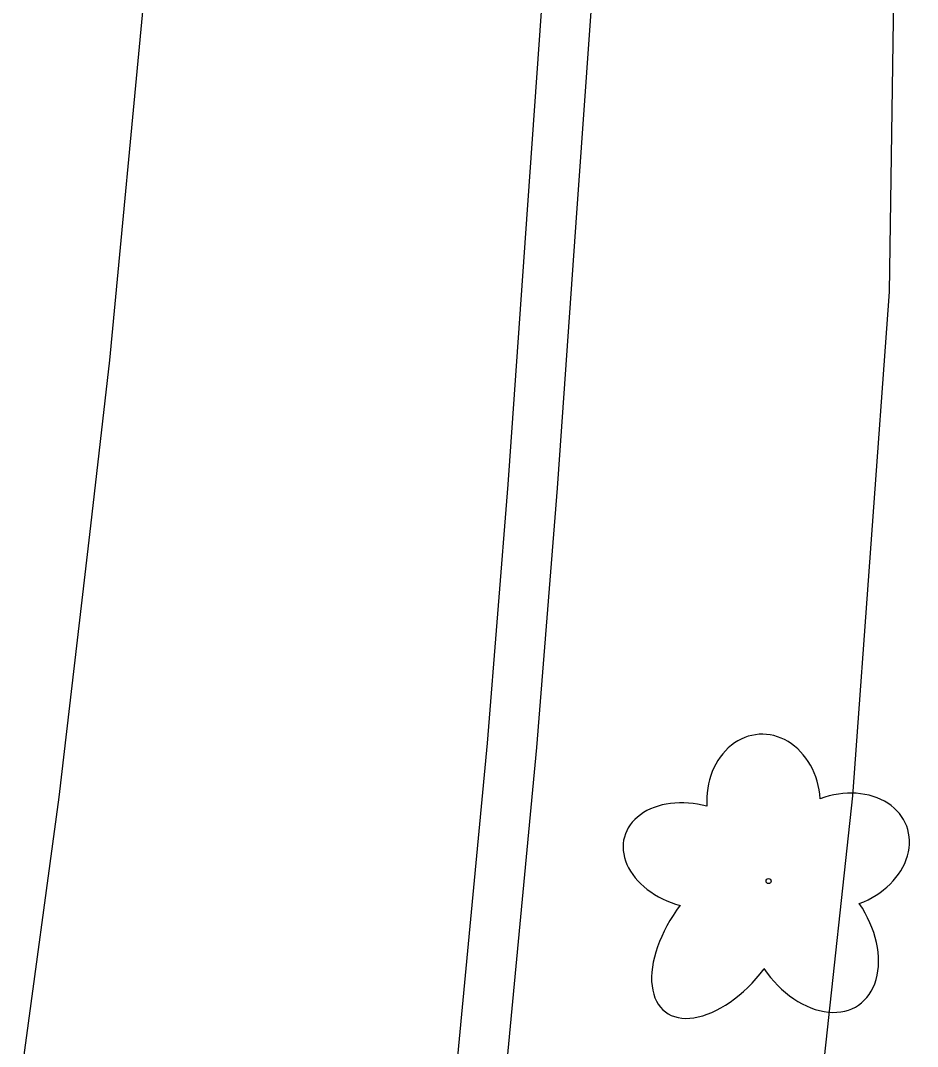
# Model space of a CAD drawing. Extents: x 589250 to 1188077, y 162953 to 363065.
# Drawn here: x 593554.5 to 593599.9, y 186154.7 to 186206.6 of the extents above; entities that cross this region are included whole.
import ezdxf

# ---------------------------------------------------------------- set-up
doc = ezdxf.new("R2010")
doc.units = 0
for name, color, linetype in [('E_DWY', 7, 'Continuous'), ('E_LAND_Vegetation', 7, 'Continuous'), ('E_RDWY', 7, 'Continuous'), ('E_RDWY_C_and_G', 7, 'Continuous')]:
    doc.layers.add(name, color=color, linetype=linetype)

msp = doc.modelspace()

# ---------------------------------------------------------------- linework, layer by layer
at = {"layer": 'E_DWY'}
for p, q in [((593598.788, 186214.04), (593598.478, 186192.868)), ((593598.478, 186192.868), (593596.619, 186167.384)), ((593596.619, 186167.384), (593594.087, 186143.886))]:
    msp.add_line(p, q, dxfattribs=at)
at = {"layer": 'E_LAND_Vegetation'}
msp.add_circle((593592.379, 186163.067), 0.128, dxfattribs=at)
for centre, major_axis, ratio in [((593592.125, 186167.042), (0.227, -3.446), 0.832022), ((593595.981, 186164.58), (-3.386, -1.263), 0.782863), ((593588.578, 186164.345), (3.499, -0.949), 0.716896), ((593590.031, 186160.235), (2.877, 3.784), 0.560249), ((593594.555, 186160.285), (-2.375, 3.49), 0.691916)]:
    msp.add_ellipse(centre, major_axis=major_axis, ratio=ratio, start_param=1.570796, end_param=4.712389, dxfattribs=at)
at = {"layer": 'E_RDWY'}
for p, q in [((593559.047, 186189.403), (593561.138, 186211.459)), ((593558.023, 186180.59), (593559.047, 186189.403)), ((593556.473, 186167.307), (593558.023, 186180.59)), ((593554.521, 186152.945), (593556.473, 186167.307))]:
    msp.add_line(p, q, dxfattribs=at)
at = {"layer": 'E_RDWY_C_and_G'}
for p, q in [((593580.139, 186196.541), (593581.039, 186209.125)), ((593582.633, 186196.364), (593583.535, 186208.977)), ((593579.195, 186183.129), (593580.139, 186196.541)), ((593581.688, 186182.942), (593582.633, 186196.364)), ((593578.157, 186170.042), (593579.195, 186183.129)), ((593580.648, 186169.826), (593581.688, 186182.942)), ((593576.624, 186153.843), (593578.157, 186170.042)), ((593579.111, 186153.581), (593580.648, 186169.826))]:
    msp.add_line(p, q, dxfattribs=at)

doc.saveas('drawing.dxf')
